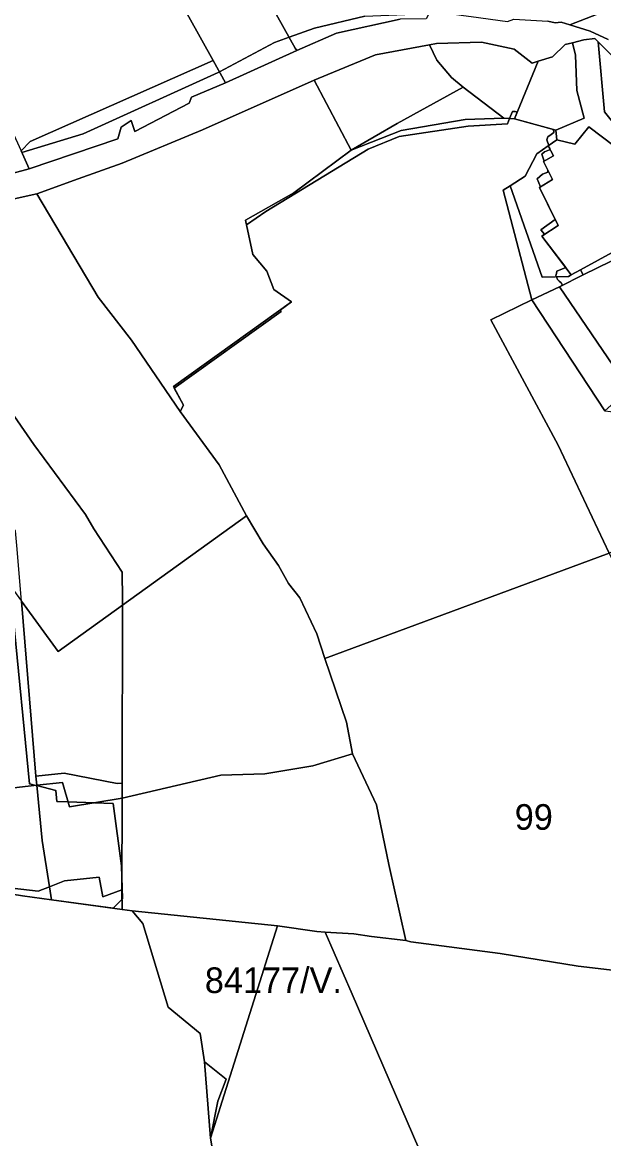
# Model space of a CAD drawing. Extents: x -477304 to -465429, y -1159113 to -1149210.
# Drawn here: x -475284 to -474944, y -1155092 to -1154438 of the extents above; entities that cross this region are included whole.
import ezdxf

# ---------------------------------------------------------------- set-up
doc = ezdxf.new("R2010")
doc.units = 0
for name, color, linetype in [('BPEJ_s', 7, 'Continuous'), ('orna_s', 7, 'Continuous'), ('ostatni_s', 7, 'Continuous'), ('PUPFL_s', 7, 'Continuous'), ('trav_porost_s', 7, 'Continuous')]:
    doc.layers.add(name, color=color, linetype=linetype)

msp = doc.modelspace()

# ---------------------------------------------------------------- linework, layer by layer
at = {"layer": 'BPEJ_s'}
for points in [[(-475127.82, -1154446.86), (-475113, -1154441.5), (-475083.5, -1154434.5), (-475046.02, -1154432.89), (-475037, -1154432.5), (-475022.72, -1154434.46), (-475021.16, -1154434.68), (-475000, -1154437.59), (-474996.23, -1154436.26), (-474976.24, -1154437.54), (-474971.99, -1154438.39), (-474968.59, -1154437.96), (-474963.42, -1154439.66)], [(-474944.34, -1154432.22), (-474963.42, -1154439.66), (-474968.59, -1154437.96), (-474971.99, -1154438.39), (-474976.24, -1154437.54)], [(-474940.94, -1154448.17), (-474951.58, -1154443.28), (-474963.42, -1154439.66), (-474944.34, -1154432.22)], [(-475083.5, -1154434.5), (-475113, -1154441.5), (-475127.82, -1154446.86), (-475136.5, -1154450), (-475168.66, -1154467.06), (-475169.5, -1154467.5), (-475248.5, -1154503.5), (-475284.49, -1154514.26)], [(-474963.42, -1154439.66), (-474951.58, -1154443.28), (-474940.94, -1154448.17)], [(-475284.49, -1154514.26), (-475248.5, -1154503.5), (-475169.5, -1154467.5), (-475168.66, -1154467.06), (-475136.5, -1154450), (-475127.82, -1154446.86)], [(-475284.7, -1154777.16), (-475263.14, -1154806.67), (-475225.43, -1154779.5), (-475152.74, -1154727.13), (-475168.82, -1154697.35), (-475191.61, -1154665.95), (-475189.64, -1154662.41), (-475195.18, -1154652.27), (-475132.5, -1154607.5), (-475133.07, -1154606.62), (-475126.39, -1154601.84), (-475136.86, -1154594.57), (-475140.85, -1154583.79), (-475149.16, -1154574.01), (-475152.77, -1154556.66), (-475141.5, -1154549), (-475081.5, -1154512.5), (-475063.5, -1154505), (-475023, -1154499), (-475000, -1154497.51), (-474998.75, -1154494.42), (-474997.08, -1154490.27), (-474995.38, -1154490.27), (-474994.2, -1154490.64), (-474995.82, -1154494.61), (-474973.05, -1154500.91), (-474972.84, -1154502.6), (-474974.39, -1154503.77), (-474976.24, -1154505.16), (-474976.88, -1154506.86), (-474975.72, -1154510.2), (-474976.12, -1154510.48), (-474975.24, -1154512.07), (-474975.39, -1154512.81), (-474978.37, -1154513.87), (-474979.86, -1154515.36), (-474978.39, -1154519.37), (-474978.8, -1154519.61), (-474976.32, -1154524.74), (-474976.24, -1154525.78), (-474979.43, -1154527.06), (-474982.62, -1154529.82), (-474980.53, -1154534.43), (-474981.15, -1154534.81)], [(-474975.72, -1154510.2), (-474976.88, -1154506.86), (-474976.24, -1154505.16), (-474974.39, -1154503.77), (-474972.84, -1154502.6), (-474973.05, -1154500.91), (-474995.82, -1154494.61), (-474994.2, -1154490.64), (-474995.38, -1154490.27), (-474997.08, -1154490.27), (-474998.75, -1154494.42), (-475000, -1154497.51), (-475023, -1154499), (-475063.5, -1154505), (-475081.5, -1154512.5), (-475141.5, -1154549), (-475152.77, -1154556.66), (-475149.16, -1154574.01), (-475140.85, -1154583.79), (-475136.86, -1154594.57), (-475126.39, -1154601.84), (-475133.07, -1154606.62), (-475132.5, -1154607.5), (-475195.18, -1154652.27), (-475189.64, -1154662.41), (-475191.61, -1154665.95), (-475168.82, -1154697.35), (-475152.74, -1154727.13), (-475225.43, -1154779.5), (-475263.14, -1154806.67), (-475284.7, -1154777.16)], [(-474928.75, -1154652.89), (-474969.54, -1154592.94), (-474967.67, -1154592.02), (-474968.59, -1154590.64), (-474969.66, -1154589.67), (-474970.71, -1154588.72), (-474971.26, -1154587.21), (-474971.56, -1154586.38), (-474971.35, -1154585.13), (-474971.14, -1154583.83), (-474965.83, -1154581.79), (-474979.89, -1154563.27), (-474978.34, -1154562.27), (-474980.38, -1154559.65), (-474971.95, -1154553.57), (-474981.15, -1154534.81), (-474980.53, -1154534.43), (-474982.62, -1154529.82), (-474979.43, -1154527.06), (-474976.24, -1154525.78), (-474976.32, -1154524.74), (-474978.8, -1154519.61), (-474978.39, -1154519.37), (-474979.86, -1154515.36), (-474978.37, -1154513.87), (-474975.39, -1154512.81), (-474975.24, -1154512.07), (-474976.12, -1154510.48), (-474975.72, -1154510.2)], [(-474981.15, -1154534.81), (-474971.95, -1154553.57), (-474980.38, -1154559.65), (-474978.34, -1154562.27), (-474979.89, -1154563.27), (-474965.83, -1154581.79), (-474971.14, -1154583.83), (-474971.35, -1154585.13), (-474971.56, -1154586.38), (-474971.26, -1154587.21), (-474970.71, -1154588.72), (-474969.66, -1154589.67), (-474968.59, -1154590.64), (-474967.67, -1154592.02), (-474969.54, -1154592.94), (-474928.75, -1154652.89)], [(-475320.81, -1154943.71), (-475284.03, -1154949.65), (-475266.98, -1154952), (-475230.97, -1154956.97), (-475225.79, -1154951.79), (-475225.5, -1154951.5), (-475225.83, -1154938.72), (-475226, -1154932), (-475231, -1154895.5), (-475241.94, -1154895.17), (-475257.27, -1154894.7), (-475264, -1154894.5), (-475264.5, -1154888), (-475275.6, -1154885.14), (-475275.94, -1154885.05), (-475276.19, -1154884.98), (-475280, -1154884), (-475289.5, -1154786)], [(-475289.5, -1154786), (-475280, -1154884), (-475276.19, -1154884.98), (-475275.94, -1154885.05), (-475275.6, -1154885.14), (-475264.5, -1154888), (-475264, -1154894.5), (-475257.27, -1154894.7), (-475241.94, -1154895.17), (-475231, -1154895.5), (-475226, -1154932), (-475225.83, -1154938.72), (-475225.5, -1154951.5), (-475225.79, -1154951.79), (-475230.97, -1154956.97), (-475266.98, -1154952), (-475284.03, -1154949.65), (-475320.81, -1154943.71)]]:
    msp.add_lwpolyline(points, dxfattribs=at)
for points in [[(-475149.73, -1155014.88), (-475134.64, -1154967.21), (-475219.8, -1154958.51), (-475213.59, -1154965.78), (-475198.63, -1155014.78), (-475179.88, -1155030.21), (-475177.48, -1155046.96), (-475173.99, -1155091.51)], [(-475149.73, -1155014.88), (-475173.99, -1155091.51), (-475177.48, -1155046.96), (-475179.88, -1155030.21), (-475198.63, -1155014.78), (-475213.59, -1154965.78), (-475219.8, -1154958.51), (-475134.64, -1154967.21)]]:
    msp.add_lwpolyline(points, close=True, dxfattribs=at)
at = {"layer": 'orna_s'}
msp.add_lwpolyline([(-475293.01, -1154293.52), (-475275.25, -1154342.94), (-475259.6, -1154345.03), (-475259.13, -1154346.68), (-475252.09, -1154353), (-475235.45, -1154362.04), (-475232.04, -1154365.42), (-475205.41, -1154413.3), (-475205.99, -1154415.34), (-475209.92, -1154417.52), (-475207.97, -1154421.01), (-475199.48, -1154423.95), (-475194.24, -1154421.03), (-475172.33, -1154460.46), (-475279.49, -1154507.87), (-475284.86, -1154513.45)], dxfattribs=at)
for points in [[(-475165.4, -1154379.46), (-475153.57, -1154400.85), (-475138.14, -1154428.42), (-475124.23, -1154453.27), (-475123.41, -1154454.72), (-475165.04, -1154473.58), (-475172.33, -1154460.46), (-475194.24, -1154421.03), (-475212.9, -1154387.46), (-475170.96, -1154369.59)], [(-475047.63, -1154436.05), (-475062.78, -1154436.2), (-475100.13, -1154444.57), (-475123.41, -1154454.72), (-475124.23, -1154453.27), (-475138.14, -1154428.42), (-475091.92, -1154395.15), (-475076.78, -1154416.11), (-475047.03, -1154394.63), (-475044.16, -1154398.73), (-475040.89, -1154396.99), (-475040.5, -1154422.02)], [(-475113.18, -1154472.04), (-475110.76, -1154470.96), (-475077.27, -1154457.21), (-475045.61, -1154451.29), (-475041.39, -1154460.25), (-475032.72, -1154470.37), (-475025.97, -1154476.05), (-475064.59, -1154497.33), (-475091.58, -1154512.99)], [(-475284.86, -1154513.45), (-475279.49, -1154507.87), (-475172.33, -1154460.46), (-475165.04, -1154473.58), (-475185.13, -1154481.92), (-475186.33, -1154485.55), (-475218.17, -1154502.15), (-475220.29, -1154495.64), (-475226.19, -1154499.51), (-475228.11, -1154506.28), (-475280.05, -1154523.88)], [(-475280.05, -1154523.88), (-475310.58, -1154532.05), (-475331.3, -1154532.46), (-475340.27, -1154497.63), (-475318.17, -1154487.88), (-475324.45, -1154473.64), (-475306.23, -1154467.08), (-475284.86, -1154513.45)], [(-475239.79, -1154599.05), (-475220.11, -1154624.22), (-475191.61, -1154665.95), (-475168.82, -1154697.35), (-475152.74, -1154727.13), (-475225.43, -1154779.5), (-475225.37, -1154776), (-475225.6, -1154760.21), (-475242.25, -1154734.8), (-475247.06, -1154726.27), (-475277.36, -1154685.39), (-475337.2, -1154599), (-475362.85, -1154561.75), (-475342.89, -1154555.83), (-475306.77, -1154545.32), (-475275.56, -1154538.64)], [(-474898.82, -1154574.45), (-474878.44, -1154623.83), (-474907.77, -1154629.23), (-474917.19, -1154642.5), (-474928.75, -1154652.89), (-474969.54, -1154592.94), (-474955.58, -1154586.09), (-474906.74, -1154562.13)], [(-475247.06, -1154726.27), (-475242.25, -1154734.8), (-475225.6, -1154760.21), (-475225.37, -1154776), (-475225.43, -1154779.5), (-475263.14, -1154806.67), (-475284.7, -1154777.16), (-475286.44, -1154756.14), (-475287.23, -1154746.58), (-475288.11, -1154735.95), (-475364.3, -1154636.05), (-475373.57, -1154623.78), (-475337.2, -1154599), (-475277.36, -1154685.39)]]:
    msp.add_lwpolyline(points, close=True, dxfattribs=at)
at = {"layer": 'ostatni_s'}
for points in [[(-475310.58, -1154532.05), (-475280.05, -1154523.88), (-475228.11, -1154506.28), (-475226.19, -1154499.51), (-475220.29, -1154495.64), (-475218.17, -1154502.15), (-475186.33, -1154485.55), (-475185.13, -1154481.92), (-475165.04, -1154473.58), (-475123.41, -1154454.72), (-475100.13, -1154444.57), (-475062.78, -1154436.2)], [(-474936.22, -1154460.09), (-474946.91, -1154449.61), (-474948.89, -1154447.67), (-474955.3, -1154448.43), (-474961.93, -1154450.13), (-474966.13, -1154451.2), (-474973.56, -1154458.4), (-474982.07, -1154460.95), (-474985.43, -1154461.95), (-474995.98, -1154453.87), (-475015.25, -1154449.77), (-475041.55, -1154450.53), (-475045.61, -1154451.29), (-475077.27, -1154457.21), (-475110.76, -1154470.96), (-475113.18, -1154472.04), (-475178.62, -1154501.04), (-475225.66, -1154520.6), (-475251.41, -1154529.69), (-475275.56, -1154538.64), (-475306.77, -1154545.32)]]:
    msp.add_lwpolyline(points, dxfattribs=at)
for points in [[(-475032.72, -1154470.37), (-475041.39, -1154460.25), (-475045.61, -1154451.29), (-475041.55, -1154450.53), (-475015.25, -1154449.77), (-474995.98, -1154453.87), (-474985.43, -1154461.95), (-474982.07, -1154460.95), (-474995.82, -1154494.61), (-475002.11, -1154494.2), (-475025.97, -1154476.05)], [(-474937.04, -1154510.79), (-474952.34, -1154499.3), (-474960.48, -1154509.38), (-474970.97, -1154506.92), (-474971.63, -1154501.3), (-474955.14, -1154494.2), (-474959.25, -1154478.05), (-474960.12, -1154457.33), (-474961.93, -1154450.13), (-474955.3, -1154448.43), (-474948.89, -1154447.67), (-474946.91, -1154449.61), (-474943.06, -1154490.56), (-474925.92, -1154512.04)]]:
    msp.add_lwpolyline(points, close=True, dxfattribs=at)
at = {"layer": 'PUPFL_s'}
for points in [[(-475024.82, -1154495.06), (-475062.29, -1154501.42), (-475091.58, -1154512.99), (-475064.59, -1154497.33), (-475025.97, -1154476.05), (-475002.11, -1154494.2)], [(-475111.69, -1154796.14), (-475121.64, -1154775.15), (-475128.14, -1154766.84), (-475134.15, -1154756.18), (-475143.12, -1154743.59), (-475152.74, -1154727.13), (-475168.82, -1154697.35), (-475191.61, -1154665.95), (-475189.64, -1154662.41), (-475195.64, -1154651.44), (-475126.39, -1154601.84), (-475136.86, -1154594.57), (-475140.85, -1154583.79), (-475149.16, -1154574.01), (-475153.32, -1154554.03), (-475125.02, -1154538.03), (-475091.58, -1154512.99), (-475062.29, -1154501.42), (-475024.82, -1154495.06), (-475002.11, -1154494.2), (-474995.82, -1154494.61), (-474971.63, -1154501.3), (-474970.97, -1154506.92), (-474976.12, -1154510.48), (-474982.74, -1154515.06), (-474989.57, -1154528.27), (-474998.41, -1154533.94), (-475002.4, -1154536.5), (-474985.78, -1154600.54), (-475009.62, -1154612.43), (-474970.21, -1154685.82), (-474940.42, -1154749.08), (-475106.88, -1154810.73)], [(-474962.57, -1154586.09), (-474964.31, -1154587.05), (-474979.7, -1154587.4), (-474998.41, -1154533.94), (-474989.57, -1154528.27), (-474982.74, -1154515.06), (-474976.12, -1154510.48), (-474972.95, -1154516.22), (-474978.8, -1154519.61), (-474973.68, -1154530.21), (-474981.15, -1154534.81), (-474970.24, -1154557.05), (-474979.89, -1154563.27)], [(-474957.2, -1154583.14), (-474955.58, -1154586.09), (-474969.54, -1154592.94), (-474985.78, -1154600.54), (-475002.4, -1154536.5), (-474998.41, -1154533.94), (-474979.7, -1154587.4), (-474964.31, -1154587.05), (-474962.57, -1154586.09)], [(-474928.75, -1154652.89), (-474942.9, -1154665.59), (-474985.78, -1154600.54), (-474969.54, -1154592.94)], [(-474890.67, -1154720.55), (-474890.98, -1154729.23), (-474940.42, -1154749.08), (-474970.21, -1154685.82), (-475009.62, -1154612.43), (-474985.78, -1154600.54), (-474942.9, -1154665.59), (-474936.28, -1154666.37)], [(-475111.69, -1154796.14), (-475106.88, -1154810.73), (-475094.28, -1154847.9), (-475090.75, -1154866.5), (-475113.93, -1154873.5), (-475142.01, -1154878.16), (-475167.84, -1154879.04), (-475225.75, -1154892.5), (-475225.73, -1154883.68), (-475225.43, -1154779.5), (-475152.74, -1154727.13), (-475143.12, -1154743.59), (-475134.15, -1154756.18), (-475128.14, -1154766.84), (-475121.64, -1154775.15)], [(-475379.16, -1154796.47), (-475379.52, -1154783.3), (-475344.14, -1154758.68), (-475327.42, -1154748.26), (-475314, -1154745.65), (-475307.86, -1154745.46), (-475284.7, -1154777.16), (-475276.22, -1154879.63), (-475275.62, -1154884.92), (-475294.21, -1154887), (-475323.97, -1154888.33), (-475313.93, -1154930.12), (-475312.32, -1154942.54), (-475274.81, -1154946.88), (-475268.25, -1154944.42), (-475266.98, -1154952), (-475284.03, -1154949.65), (-475320.81, -1154943.71), (-475322.92, -1154937.38), (-475327.41, -1154924.36), (-475349.58, -1154867.17), (-475365.29, -1154841.42), (-475372.3, -1154809.53)], [(-474782.41, -1154981.65), (-474759.51, -1155011.68), (-474782.47, -1155008.76), (-474792.17, -1155008.05), (-474803.84, -1155007.2), (-474822.43, -1155004.56), (-474861.16, -1155000.01), (-474874.84, -1154998.42), (-474917.07, -1154995.67), (-474958.58, -1154990.8), (-475004.27, -1154983.33), (-475056.48, -1154976.62), (-475059.45, -1154975.85), (-475069.43, -1154931.39), (-475076.76, -1154896.4), (-475090.75, -1154866.5), (-475094.28, -1154847.9), (-475106.88, -1154810.73), (-474940.42, -1154749.08), (-474853.48, -1154929.3), (-474833.21, -1154933.08), (-474822.4, -1154938.99), (-474809.54, -1154950.86)], [(-475276.22, -1154879.63), (-475284.7, -1154777.16), (-475263.14, -1154806.67), (-475225.43, -1154779.5), (-475225.73, -1154883.68), (-475228.67, -1154883.83), (-475259.65, -1154877.88)], [(-475225.73, -1154957.69), (-475225.84, -1154946.06), (-475225.75, -1154892.5), (-475167.84, -1154879.04), (-475142.01, -1154878.16), (-475113.93, -1154873.5), (-475090.75, -1154866.5), (-475076.76, -1154896.4), (-475069.43, -1154931.39), (-475059.45, -1154975.85), (-475079.65, -1154973.48), (-475089.93, -1154971.82), (-475106.78, -1154970.86), (-475111.55, -1154970.59), (-475134.64, -1154967.21), (-475219.8, -1154958.51)], [(-475260.53, -1154883.24), (-475275.62, -1154884.92), (-475276.22, -1154879.63), (-475259.65, -1154877.88), (-475228.67, -1154883.83), (-475225.73, -1154883.68), (-475225.75, -1154892.5), (-475256.46, -1154897.56)], [(-475272.6, -1154917.2), (-475275.62, -1154884.92), (-475260.53, -1154883.24), (-475256.46, -1154897.56), (-475225.75, -1154892.5), (-475225.84, -1154946.06), (-475236.89, -1154950.2), (-475239.06, -1154938.82), (-475259.41, -1154940.95), (-475268.25, -1154944.42)], [(-475323.97, -1154888.33), (-475294.21, -1154887), (-475275.62, -1154884.92), (-475272.6, -1154917.2), (-475268.25, -1154944.42), (-475274.81, -1154946.88), (-475312.32, -1154942.54), (-475313.93, -1154930.12)], [(-475239.06, -1154938.82), (-475236.89, -1154950.2), (-475225.84, -1154946.06), (-475225.73, -1154957.69), (-475266.98, -1154952), (-475268.25, -1154944.42), (-475259.41, -1154940.95)], [(-475111.55, -1154970.59), (-475106.78, -1154970.86), (-475091, -1155007.32), (-475065.58, -1155066.06), (-475045.05, -1155113.5), (-475022.6, -1155165.38), (-475043.44, -1155181.62), (-475121.3, -1155271.61), (-475143.15, -1155226.78), (-475156.26, -1155178.53), (-475163.39, -1155152.27), (-475173.99, -1155091.51), (-475149.73, -1155014.88), (-475134.64, -1154967.21)], [(-475056.48, -1154976.62), (-475004.27, -1154983.33), (-474958.58, -1154990.8), (-474917.07, -1154995.67), (-474874.84, -1154998.42), (-474861.16, -1155000.01), (-474853.82, -1155010.8), (-474860.92, -1155010.33), (-474867, -1155025.93), (-474861.04, -1155036.64), (-474872.83, -1155047.28), (-474880.31, -1155070.09), (-474884.82, -1155064.31), (-474910.23, -1155077.84), (-474964.56, -1155120.16), (-475004, -1155150.89), (-475022.6, -1155165.38), (-475045.05, -1155113.5), (-475065.58, -1155066.06), (-475091, -1155007.32), (-475106.78, -1154970.86), (-475089.93, -1154971.82), (-475079.65, -1154973.48), (-475059.45, -1154975.85)]]:
    msp.add_lwpolyline(points, close=True, dxfattribs=at)
msp.add_lwpolyline([(-475320.81, -1154943.71), (-475284.03, -1154949.65), (-475266.98, -1154952), (-475225.73, -1154957.69), (-475219.8, -1154958.51), (-475213.59, -1154965.78), (-475198.63, -1155014.78), (-475179.88, -1155030.21), (-475177.48, -1155046.96), (-475164.66, -1155057.04), (-475169.53, -1155069.99), (-475173.99, -1155091.51), (-475163.39, -1155152.27), (-475156.26, -1155178.53), (-475143.15, -1155226.78), (-475121.3, -1155271.61), (-475165.59, -1155286.93), (-475193.64, -1155220.04), (-475212.97, -1155173.93), (-475232.3, -1155127.82), (-475286.37, -1155120.79)], dxfattribs=at)
at = {"layer": 'trav_porost_s'}
for points in [[(-474971.63, -1154501.3), (-474995.82, -1154494.61), (-474982.07, -1154460.95), (-474973.56, -1154458.4), (-474966.13, -1154451.2), (-474961.93, -1154450.13), (-474960.12, -1154457.33), (-474959.25, -1154478.05), (-474955.14, -1154494.2)], [(-474914.44, -1154513.4), (-474925.92, -1154512.04), (-474943.06, -1154490.56), (-474946.91, -1154449.61), (-474936.22, -1154460.09), (-474926.11, -1154456.37), (-474918.41, -1154488.23), (-474910.48, -1154510.79)], [(-475140.85, -1154583.79), (-475136.86, -1154594.57), (-475126.39, -1154601.84), (-475195.64, -1154651.44), (-475189.64, -1154662.41), (-475191.61, -1154665.95), (-475220.11, -1154624.22), (-475239.79, -1154599.05), (-475275.56, -1154538.64), (-475251.41, -1154529.69), (-475225.66, -1154520.6), (-475178.62, -1154501.04), (-475113.18, -1154472.04), (-475091.58, -1154512.99), (-475125.02, -1154538.03), (-475153.32, -1154554.03), (-475149.16, -1154574.01)], [(-474978.8, -1154519.61), (-474972.95, -1154516.22), (-474976.12, -1154510.48), (-474970.97, -1154506.92), (-474960.48, -1154509.38), (-474952.34, -1154499.3), (-474937.04, -1154510.79), (-474925.92, -1154512.04), (-474915.49, -1154547.34), (-474909.78, -1154557.07), (-474957.2, -1154583.14), (-474962.57, -1154586.09), (-474979.89, -1154563.27), (-474970.24, -1154557.05), (-474981.15, -1154534.81), (-474973.68, -1154530.21)], [(-474955.58, -1154586.09), (-474957.2, -1154583.14), (-474909.78, -1154557.07), (-474906.74, -1154562.13)], [(-475173.99, -1155091.51), (-475169.53, -1155069.99), (-475164.66, -1155057.04), (-475177.48, -1155046.96), (-475179.88, -1155030.21), (-475198.63, -1155014.78), (-475213.59, -1154965.78), (-475219.8, -1154958.51), (-475134.64, -1154967.21), (-475149.73, -1155014.88)]]:
    msp.add_lwpolyline(points, close=True, dxfattribs=at)

# ---------------------------------------------------------------- texts
at = {"layer": 'BPEJ_s'}
for s, p in [('99', (-474995.7, -1154910.97)), ('84177/V.', (-475177.22, -1155006.57))]:
    msp.add_text(s, height=15, dxfattribs=at).set_placement(p)

doc.saveas('drawing.dxf')
